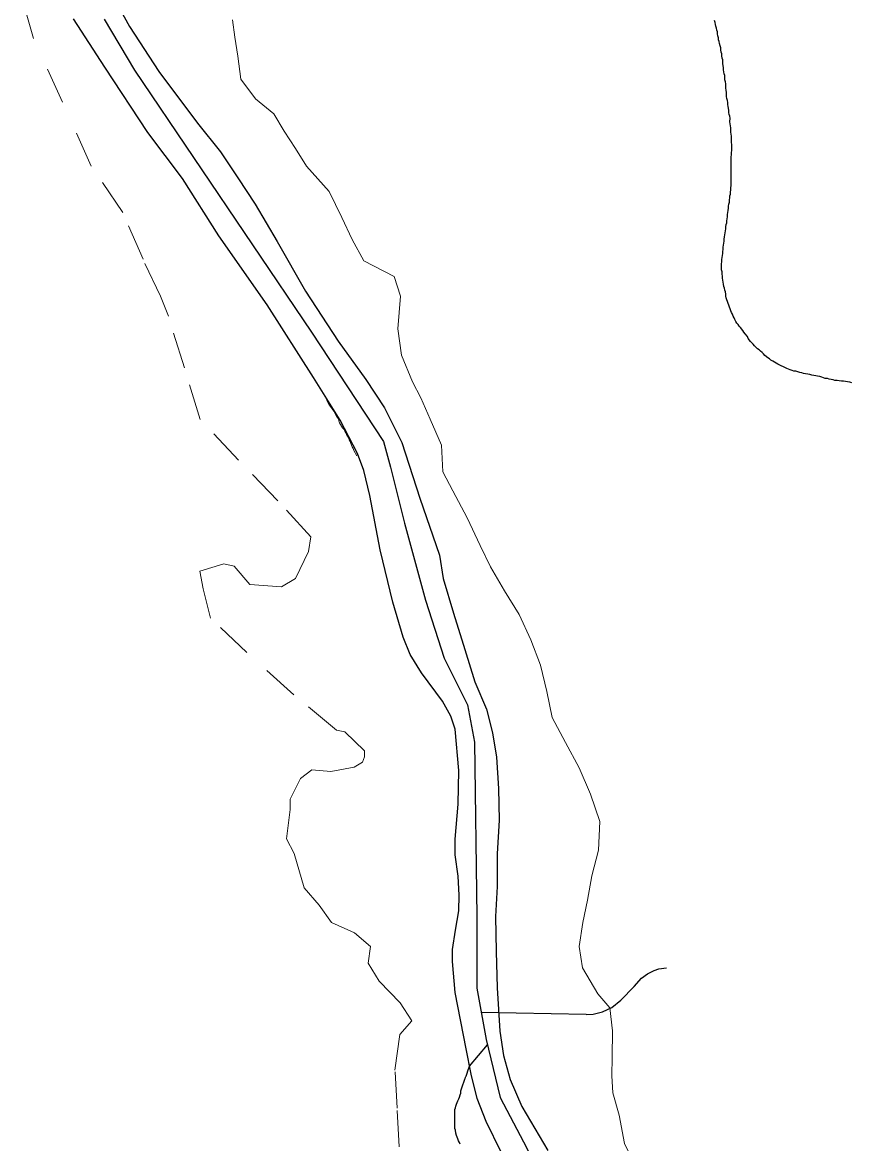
# Model space of a CAD drawing. Extents: x 785.9 to 812.4, y 7674.9 to 7703.1.
# Drawn here: x 795.072 to 797.356, y 7677.379 to 7680.465 of the extents above; entities that cross this region are included whole.
import ezdxf

# ---------------------------------------------------------------- set-up
doc = ezdxf.new("R2010")
doc.units = 0
doc.header["$LTSCALE"] = 0.04
doc.linetypes.add('SHORT_DASHED', pattern=[2.7, 1.5, -1.2])
for name, color, linetype, lineweight in [('2', 7, 'Continuous', 25), ('21', 7, 'SHORT_DASHED', 13), ('55', 7, 'Continuous', 25), ('7', 7, 'Continuous', 25)]:
    doc.layers.add(name, color=color, linetype=linetype, lineweight=lineweight)

msp = doc.modelspace()

# ---------------------------------------------------------------- linework, layer by layer
at = {"layer": '2'}
for points in [[(795.3233, 7680.5348), (795.3675, 7680.454), (795.4483, 7680.3301), (795.555, 7680.1879), (795.6175, 7680.1092), (795.666, 7680.037), (795.7134, 7679.9648), (795.7737, 7679.8624), (795.8523, 7679.7256), (795.9417, 7679.5876), (796.0182, 7679.482), (796.0699, 7679.4044), (796.1174, 7679.3085), (796.1669, 7679.1555), (796.2208, 7678.9982), (796.2315, 7678.9346), (796.2596, 7678.8387), (796.2908, 7678.7385), (796.3188, 7678.6501), (796.3501, 7678.5747), (796.3673, 7678.509), (796.378, 7678.4422), (796.3834, 7678.356), (796.3856, 7678.2687), (796.3802, 7678.176), (796.3802, 7678.0866), (796.3758, 7678.0036), (796.3769, 7677.9077), (796.3802, 7677.8075), (796.3877, 7677.6879), (796.3974, 7677.6211), (796.4157, 7677.5554), (796.448, 7677.481), (796.5191, 7677.3593)], [(796.3909, 7677.3548), (796.3499, 7677.4389), (796.3252, 7677.5025), (796.3079, 7677.5693), (796.295, 7677.6393), (796.2638, 7677.7945), (796.2573, 7677.8796), (796.2573, 7677.913), (796.2649, 7677.9658), (796.2746, 7678.0197), (796.2757, 7678.0628), (796.2724, 7678.1145), (796.2638, 7678.1738), (796.2638, 7678.2169), (796.2724, 7678.3128), (796.2746, 7678.4054), (796.2638, 7678.5197), (796.252, 7678.5552), (796.2294, 7678.5962), (796.1712, 7678.6748), (796.1399, 7678.7255), (796.1206, 7678.7729), (796.0925, 7678.8688), (796.0581, 7679.0132), (796.029, 7679.163), (796.0128, 7679.2319), (795.9956, 7679.2783), (795.9471, 7679.3699), (795.8738, 7679.4873), (795.7467, 7679.6877), (795.6131, 7679.8774), (795.513, 7680.0358), (795.4182, 7680.1619), (795.2997, 7680.3418), (795.2135, 7680.4754)]]:
    msp.add_lwpolyline(points, dxfattribs=at)
at = {"layer": '21'}
for points in [[(796.1103, 7677.3696), (796.1044, 7677.4765), (796.0984, 7677.581), (796.1115, 7677.6784), (796.1447, 7677.7164), (796.1127, 7677.7663), (796.0546, 7677.8257), (796.0249, 7677.8756), (796.0308, 7677.9207), (795.9869, 7677.9587), (795.924, 7677.9872), (795.8897, 7678.0347), (795.8481, 7678.0822), (795.8208, 7678.1772), (795.7995, 7678.2176), (795.8101, 7678.2983), (795.8101, 7678.3268), (795.8386, 7678.3838), (795.8694, 7678.4075), (795.9216, 7678.4028), (795.9857, 7678.4146), (796.0094, 7678.4289), (796.0141, 7678.4431), (796.0141, 7678.4598), (795.9608, 7678.512), (795.937, 7678.5167), (795.8196, 7678.6141), (795.6903, 7678.7305), (795.5907, 7678.8255), (795.5706, 7678.9062), (795.5611, 7678.9549), (795.6275, 7678.9751), (795.656, 7678.9679), (795.6987, 7678.9181), (795.7864, 7678.9109), (795.8244, 7678.9347), (795.8599, 7679.0083), (795.8671, 7679.0487), (795.7758, 7679.1484), (795.6679, 7679.26), (795.5623, 7679.3716), (795.5184, 7679.5141), (795.4745, 7679.6566), (795.4528, 7679.7115), (795.4046, 7679.8133), (795.3488, 7679.9415), (795.2622, 7680.0697), (795.1827, 7680.2454), (795.1033, 7680.4211), (795.0724, 7680.528)], [(795.6512, 7680.4728), (795.6571, 7680.4243), (795.6656, 7680.3725), (795.6742, 7680.3088), (795.7147, 7680.2551), (795.7652, 7680.2135), (795.7932, 7680.1659), (795.8242, 7680.118), (795.8546, 7680.0698), (795.9175, 7679.9994), (795.9519, 7679.9278), (795.9802, 7679.8679), (796.0125, 7679.8093), (796.096, 7679.7655), (796.1135, 7679.712), (796.1064, 7679.6214), (796.1164, 7679.5495), (796.1465, 7679.476), (796.1701, 7679.4321), (796.1958, 7679.3731), (796.2266, 7679.3015), (796.2301, 7679.2277), (796.2582, 7679.1757), (796.2972, 7679.1017), (796.3335, 7679.0252), (796.3612, 7678.9664), (796.4005, 7678.9006), (796.4403, 7678.8348), (796.4726, 7678.7657), (796.4997, 7678.6953), (796.5168, 7678.6232), (796.5314, 7678.5515), (796.5682, 7678.4824), (796.6054, 7678.4133), (796.6372, 7678.3404), (796.6627, 7678.2649), (796.6592, 7678.1868), (796.6409, 7678.1156), (796.6284, 7678.049), (796.6161, 7677.9875), (796.6062, 7677.9213), (796.6148, 7677.8628), (796.6575, 7677.791), (796.6901, 7677.7526), (796.6976, 7677.6889), (796.6968, 7677.6162), (796.6959, 7677.5652), (796.6984, 7677.5179), (796.7159, 7677.4566), (796.7302, 7677.3791), (796.7628, 7677.3131)], [(795.9936, 7679.2724), (795.9856, 7679.2869), (795.9831, 7679.2918), (795.9807, 7679.2966), (795.9791, 7679.3015), (795.9767, 7679.3064), (795.975, 7679.3112), (795.9726, 7679.3161), (795.971, 7679.3209), (795.9678, 7679.3258), (795.9653, 7679.3306), (795.9629, 7679.3355), (795.9605, 7679.3403), (795.9572, 7679.3452), (795.954, 7679.3492), (795.9516, 7679.3541), (795.9483, 7679.3581), (795.9459, 7679.363), (795.9443, 7679.3687), (795.9427, 7679.3735), (795.9394, 7679.3784), (795.9362, 7679.3832), (795.9297, 7679.3954), (795.9208, 7679.4075), (795.9176, 7679.4124), (795.9103, 7679.4261)]]:
    msp.add_lwpolyline(points, dxfattribs=at)
at = {"layer": '55'}
for p, q in [((796.6253, 7677.734), (796.336, 7677.7391)), ((796.3037, 7677.592), (796.3531, 7677.6502))]:
    msp.add_line(p, q, dxfattribs=at)
msp.add_lwpolyline([(795.2978, 7680.4746), (795.3812, 7680.3334), (795.8685, 7679.6128), (796.0673, 7679.3113), (796.0865, 7679.2407), (796.125, 7679.0867), (796.1827, 7678.875), (796.234, 7678.7146), (796.2981, 7678.5863), (796.3173, 7678.4836), (796.3237, 7678.0024), (796.3237, 7677.8066), (796.3494, 7677.6655), (796.3879, 7677.5051), (796.452, 7677.3832), (796.561, 7677.1715), (796.7726, 7676.8378), (796.9201, 7676.5748), (797.0098, 7676.4208), (797.0547, 7676.254), (797.1188, 7675.6662), (797.1252, 7675.4866), (797.1381, 7675.3454), (797.1251, 7675.1656)], dxfattribs=at)
at = {"layer": '7'}
for points in [[(796.998, 7679.8009), (796.9988, 7679.8065), (796.9988, 7679.8122), (796.9996, 7679.8179), (797.0004, 7679.8235), (797.0012, 7679.8292), (797.0012, 7679.8348), (797.002, 7679.8405), (797.002, 7679.8462), (797.0036, 7679.8518), (797.0044, 7679.8575), (797.0053, 7679.8632), (797.0053, 7679.8688), (797.0061, 7679.8745), (797.0069, 7679.8802), (797.0077, 7679.8858), (797.0085, 7679.8915), (797.0093, 7679.8972), (797.0101, 7679.9028), (797.0109, 7679.9085), (797.0125, 7679.9133), (797.0125, 7679.919), (797.0133, 7679.9247), (797.0142, 7679.9303), (797.0142, 7679.936), (797.015, 7679.9417), (797.0158, 7679.9473), (797.0166, 7679.9538), (797.0174, 7679.9595), (797.0182, 7679.9651), (797.0198, 7679.9708), (797.0198, 7679.9764), (797.0206, 7679.9821), (797.0206, 7679.9878), (797.0222, 7679.9926), (797.0222, 7679.9983), (797.0231, 7680.004), (797.0239, 7680.0096), (797.0247, 7680.0161), (797.0247, 7680.0954), (797.0255, 7680.1011), (797.0255, 7680.1067), (797.0263, 7680.1124), (797.0263, 7680.1294), (797.0255, 7680.135), (797.0255, 7680.152), (797.0247, 7680.1577), (797.0239, 7680.1634), (797.0231, 7680.169), (797.0231, 7680.1747), (797.0222, 7680.1804), (797.0214, 7680.186), (797.0206, 7680.1917), (797.0214, 7680.2014), (797.0206, 7680.2071), (797.019, 7680.2119), (797.0182, 7680.2176), (797.0182, 7680.2232), (797.0174, 7680.2289), (797.0158, 7680.2338), (797.015, 7680.2394), (797.015, 7680.2451), (797.0142, 7680.2507), (797.0125, 7680.2556), (797.0117, 7680.2613), (797.0117, 7680.2726), (797.0109, 7680.2783), (797.0101, 7680.2847), (797.0101, 7680.2904), (797.0093, 7680.2961), (797.0085, 7680.3017), (797.0069, 7680.3074), (797.0069, 7680.3187), (797.0053, 7680.3236), (797.0044, 7680.3292), (797.0036, 7680.3349), (797.0036, 7680.3406), (797.0028, 7680.3462), (797.0012, 7680.3511), (797.0012, 7680.3624), (796.9996, 7680.3673), (796.9988, 7680.3729), (796.9988, 7680.3786), (796.9972, 7680.3834), (796.9955, 7680.3899), (796.9955, 7680.3956), (796.9939, 7680.4012), (796.9923, 7680.4069), (796.9915, 7680.4126), (796.9899, 7680.4174), (796.9891, 7680.4231), (796.9875, 7680.4279), (796.9866, 7680.4336), (796.9866, 7680.4393), (796.985, 7680.4441), (796.9842, 7680.4498), (796.9826, 7680.4547), (796.981, 7680.4595), (796.9802, 7680.4652), (796.9786, 7680.4708)], [(797.3564, 7679.4732), (797.3508, 7679.4748), (797.3451, 7679.4756), (797.3338, 7679.4772), (797.3281, 7679.478), (797.3216, 7679.4788), (797.316, 7679.4796), (797.3103, 7679.4796), (797.3054, 7679.4813), (797.2998, 7679.4821), (797.2941, 7679.4829), (797.2893, 7679.4845), (797.2836, 7679.4853), (797.2787, 7679.4869), (797.2739, 7679.4885), (797.2682, 7679.4902), (797.2626, 7679.491), (797.2577, 7679.4926), (797.252, 7679.4934), (797.2464, 7679.4942), (797.2407, 7679.4958), (797.2351, 7679.4966), (797.2294, 7679.4982), (797.2237, 7679.4991), (797.2189, 7679.5007), (797.2132, 7679.5015), (797.2084, 7679.5031), (797.2027, 7679.5047), (797.197, 7679.5055), (797.1922, 7679.5071), (797.1873, 7679.5088), (797.1776, 7679.512), (797.1533, 7679.5241), (797.1485, 7679.5274), (797.1436, 7679.5298), (797.1388, 7679.533), (797.1339, 7679.5355), (797.1299, 7679.5387), (797.125, 7679.5419), (797.1169, 7679.5484), (797.1137, 7679.5525), (797.1096, 7679.5565), (797.1056, 7679.5605), (797.1015, 7679.5638), (797.0967, 7679.567), (797.0926, 7679.5711), (797.0886, 7679.5751), (797.0854, 7679.5792), (797.0813, 7679.5832), (797.0781, 7679.5872), (797.0716, 7679.5953), (797.0692, 7679.6002), (797.0627, 7679.6083), (797.0595, 7679.6123), (797.0562, 7679.6172), (797.0498, 7679.6253), (797.0465, 7679.6293), (797.0433, 7679.6334), (797.0401, 7679.6374), (797.0368, 7679.6423), (797.0344, 7679.6471), (797.0328, 7679.652), (797.0303, 7679.6568), (797.0279, 7679.6617), (797.0255, 7679.6665), (797.0239, 7679.6714), (797.0214, 7679.6763), (797.0198, 7679.6811), (797.0182, 7679.6868), (797.0158, 7679.6916), (797.0142, 7679.6965), (797.0125, 7679.7013), (797.0109, 7679.707), (797.0093, 7679.7119), (797.0093, 7679.7175), (797.0085, 7679.7232), (797.0069, 7679.728), (797.0061, 7679.7337), (797.0044, 7679.7386), (797.0036, 7679.7442), (797.0028, 7679.7499), (797.0012, 7679.7556), (797.0004, 7679.7612), (797.0004, 7679.7669), (796.9996, 7679.7725), (796.9996, 7679.7782), (796.998, 7679.7839), (796.998, 7679.8009)], [(796.6253, 7677.734), (796.6446, 7677.7345), (796.6698, 7677.7414), (796.6955, 7677.7528), (796.7207, 7677.7735), (796.7568, 7677.8111), (796.7775, 7677.8339), (796.7943, 7677.8457), (796.8126, 7677.8551), (796.825, 7677.8601), (796.8467, 7677.862)], [(796.2778, 7677.3767), (796.2762, 7677.3815), (796.273, 7677.3864), (796.2714, 7677.3912), (796.2697, 7677.3961), (796.2681, 7677.4009), (796.2665, 7677.4074), (796.2649, 7677.4155), (796.2633, 7677.4204), (796.2633, 7677.4721), (796.2649, 7677.477), (796.2665, 7677.4819), (796.2681, 7677.4867), (796.2697, 7677.4916), (796.2714, 7677.4964), (796.2746, 7677.5013), (796.2762, 7677.5061), (796.2778, 7677.5126), (796.2795, 7677.5175), (796.2795, 7677.5239), (796.2822, 7677.532), (796.2908, 7677.5555), (796.2908, 7677.5555), (796.2913, 7677.557), (796.2919, 7677.5585), (796.2925, 7677.56), (796.293, 7677.5616), (796.2936, 7677.5631), (796.2941, 7677.5646), (796.2979, 7677.575), (796.2984, 7677.5765), (796.3037, 7677.592)]]:
    msp.add_lwpolyline(points, dxfattribs=at)

doc.saveas('drawing.dxf')
